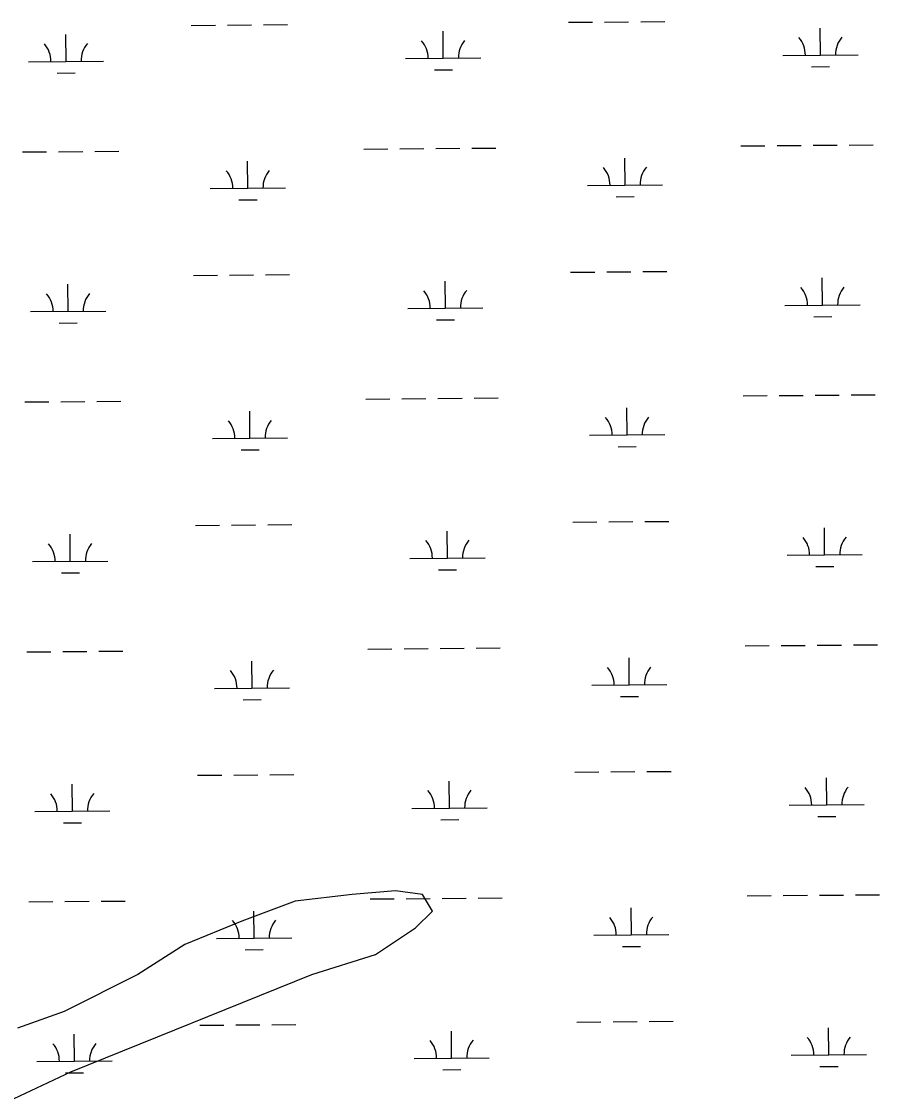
# Model space of a CAD drawing. Extents: x 3568792 to 3606828, y 529143 to 554785.
# Drawn here: x 3588216 to 3589358, y 547065 to 548495 of the extents above; entities that cross this region are included whole.
import ezdxf

# ---------------------------------------------------------------- set-up
doc = ezdxf.new("R2010")
doc.units = 0
doc.layers.add('V-SITE-VEGE', color=7, linetype='Continuous')
doc.layers.add('V-WETL-SWMP', color=7, linetype='Continuous')

msp = doc.modelspace()

# ---------------------------------------------------------------- linework, layer by layer
at = {"layer": 'V-SITE-VEGE'}
for p, q in [((3588656.2, 547332.9), (3588580.5, 547324)), ((3588714.1, 547337.4), (3588656.2, 547332.9)), ((3588749.7, 547332.9), (3588714.1, 547337.4)), ((3588763.1, 547310.7), (3588749.7, 547332.9)), ((3588580.5, 547324), (3588509.3, 547297.3)), ((3588509.3, 547297.3), (3588433.6, 547266.1)), ((3588740.8, 547288.4), (3588763.1, 547310.7)), ((3588687.4, 547252.7), (3588740.8, 547288.4)), ((3588433.6, 547266.1), (3588371.2, 547226)), ((3588602.8, 547226), (3588687.4, 547252.7)), ((3588371.2, 547226), (3588273.3, 547177)), ((3588282.2, 547096.8), (3588602.8, 547226)), ((3588273.3, 547177), (3588210.9, 547154.7)), ((3588206.5, 547061.1), (3588282.2, 547096.8))]:
    msp.add_line(p, q, dxfattribs=at)
at = {"layer": 'V-WETL-SWMP'}
for p, q in [((3588442.3, 548489.3), (3588474.3, 548489.6)), ((3588490.3, 548489.7), (3588522.3, 548490)), ((3588538.3, 548490.1), (3588570.3, 548490.4)), ((3588944.2, 548493.5), (3588976.2, 548493.8)), ((3588992.2, 548493.9), (3589024.2, 548494.2)), ((3589040.2, 548494.3), (3589072.2, 548494.6)), ((3589279.4, 548449.9), (3589279.1, 548485.9)), ((3588275.6, 548441.5), (3588275.3, 548477.4)), ((3588777.5, 548445.7), (3588777.2, 548481.7)), ((3588225.6, 548441), (3588325.6, 548441.9)), ((3588727.5, 548445.3), (3588827.5, 548446.1)), ((3589229.4, 548449.5), (3589329.4, 548450.3)), ((3588263.8, 548425.9), (3588287.8, 548426.1)), ((3588765.7, 548430.2), (3588789.7, 548430.4)), ((3589267.5, 548434.4), (3589291.5, 548434.6)), ((3588815.7, 548325.9), (3588847.7, 548326.2)), ((3589173.6, 548329), (3589205.6, 548329.2)), ((3589221.6, 548329.4), (3589253.6, 548329.6)), ((3589269.6, 548329.8), (3589301.6, 548330)), ((3589317.6, 548330.2), (3589349.6, 548330.4)), ((3588217.8, 548320.9), (3588249.8, 548321.2)), ((3588265.8, 548321.3), (3588297.8, 548321.6)), ((3588313.8, 548321.7), (3588345.8, 548322)), ((3588671.7, 548324.7), (3588703.7, 548325)), ((3588719.7, 548325.1), (3588751.7, 548325.4)), ((3588767.7, 548325.5), (3588799.7, 548325.8)), ((3589019.4, 548276.9), (3589019.1, 548312.9)), ((3588517.5, 548272.7), (3588517.2, 548308.7)), ((3588467.5, 548272.3), (3588567.5, 548273.1)), ((3588969.4, 548276.5), (3589069.4, 548277.3)), ((3588505.7, 548257.1), (3588529.7, 548257.3)), ((3589007.6, 548261.4), (3589031.6, 548261.6)), ((3588445.1, 548156.6), (3588477.1, 548156.9)), ((3588493.1, 548157), (3588525.1, 548157.3)), ((3588541.1, 548157.4), (3588573.1, 548157.7)), ((3588947, 548160.9), (3588979, 548161.1)), ((3588995, 548161.3), (3589027, 548161.5)), ((3589043, 548161.7), (3589075, 548161.9)), ((3588278.4, 548108.8), (3588278.1, 548144.8)), ((3588780.3, 548113), (3588780, 548149)), ((3589282.2, 548117.3), (3589281.9, 548153.3)), ((3588730.3, 548112.6), (3588830.3, 548113.4)), ((3589232.2, 548116.8), (3589332.2, 548117.7)), ((3588228.4, 548108.4), (3588328.4, 548109.2)), ((3588768.5, 548097.5), (3588792.5, 548097.7)), ((3589270.4, 548101.7), (3589294.4, 548101.9)), ((3588266.6, 548093.3), (3588290.6, 548093.5)), ((3589272.4, 547997.1), (3589304.4, 547997.4)), ((3589320.4, 547997.5), (3589352.4, 547997.8)), ((3588220.6, 547988.2), (3588252.6, 547988.5)), ((3588268.6, 547988.6), (3588300.6, 547988.9)), ((3588316.6, 547989), (3588348.6, 547989.3)), ((3588674.5, 547992.1), (3588706.5, 547992.3)), ((3588722.5, 547992.5), (3588754.5, 547992.7)), ((3588770.5, 547992.9), (3588802.5, 547993.1)), ((3588818.5, 547993.3), (3588850.5, 547993.5)), ((3589176.4, 547996.3), (3589208.4, 547996.6)), ((3589224.4, 547996.7), (3589256.4, 547997)), ((3588520.3, 547940), (3588520, 547976)), ((3589022.2, 547944.2), (3589021.9, 547980.2)), ((3588470.3, 547939.6), (3588570.3, 547940.4)), ((3588972.2, 547943.8), (3589072.2, 547944.7)), ((3589010.4, 547928.7), (3589034.4, 547928.9)), ((3588508.5, 547924.5), (3588532.5, 547924.7)), ((3588949.8, 547828.2), (3588981.8, 547828.5)), ((3588997.8, 547828.6), (3589029.8, 547828.9)), ((3589045.8, 547829), (3589077.8, 547829.3)), ((3588281.2, 547776.1), (3588280.9, 547812.1)), ((3588447.9, 547824), (3588479.9, 547824.2)), ((3588495.9, 547824.4), (3588527.9, 547824.6)), ((3588543.9, 547824.8), (3588575.9, 547825)), ((3588783.1, 547780.4), (3588782.8, 547816.4)), ((3589285, 547784.6), (3589284.7, 547820.6)), ((3589235, 547784.2), (3589335, 547785)), ((3588231.2, 547775.7), (3588331.2, 547776.5)), ((3588733.1, 547779.9), (3588833.1, 547780.8)), ((3589273.2, 547769.1), (3589297.2, 547769.3)), ((3588269.4, 547760.6), (3588293.4, 547760.8)), ((3588771.3, 547764.8), (3588795.3, 547765)), ((3588223.4, 547655.6), (3588255.4, 547655.8)), ((3588271.4, 547656), (3588303.4, 547656.2)), ((3588319.4, 547656.4), (3588351.4, 547656.6)), ((3588677.3, 547659.4), (3588709.3, 547659.7)), ((3588725.3, 547659.8), (3588757.3, 547660.1)), ((3588773.3, 547660.2), (3588805.3, 547660.5)), ((3588821.3, 547660.6), (3588853.3, 547660.9)), ((3589179.2, 547663.6), (3589211.2, 547663.9)), ((3589227.2, 547664), (3589259.2, 547664.3)), ((3589275.2, 547664.4), (3589307.2, 547664.7)), ((3589323.2, 547664.8), (3589355.2, 547665.1)), ((3588523.2, 547607.3), (3588522.8, 547643.3)), ((3589025, 547611.6), (3589024.7, 547647.6)), ((3588975, 547611.2), (3589075, 547612)), ((3588473.2, 547606.9), (3588573.1, 547607.8)), ((3588511.3, 547591.8), (3588535.3, 547592)), ((3589013.2, 547596), (3589037.2, 547596.3)), ((3588450.7, 547491.3), (3588482.7, 547491.6)), ((3588498.7, 547491.7), (3588530.7, 547492)), ((3588546.7, 547492.1), (3588578.7, 547492.4)), ((3588785.9, 547447.7), (3588785.6, 547483.7)), ((3588952.6, 547495.5), (3588984.6, 547495.8)), ((3589000.6, 547495.9), (3589032.6, 547496.2)), ((3589048.6, 547496.3), (3589080.6, 547496.6)), ((3589287.8, 547451.9), (3589287.5, 547487.9)), ((3588284.1, 547443.5), (3588283.7, 547479.5)), ((3588234.1, 547443), (3588334.1, 547443.9)), ((3588735.9, 547447.3), (3588835.9, 547448.1)), ((3589237.8, 547451.5), (3589337.8, 547452.4)), ((3588272.2, 547427.9), (3588296.2, 547428.1)), ((3588774.1, 547432.2), (3588798.1, 547432.4)), ((3589276, 547436.4), (3589300, 547436.6)), ((3588680.1, 547326.7), (3588712.1, 547327)), ((3588728.1, 547327.1), (3588760.1, 547327.4)), ((3588776.1, 547327.5), (3588808.1, 547327.8)), ((3588824.1, 547327.9), (3588856.1, 547328.2)), ((3589182, 547331), (3589214, 547331.2)), ((3589230, 547331.4), (3589262, 547331.6)), ((3589278, 547331.8), (3589310, 547332)), ((3589326, 547332.2), (3589358, 547332.4)), ((3588226.2, 547322.9), (3588258.2, 547323.2)), ((3588274.2, 547323.3), (3588306.2, 547323.6)), ((3588322.2, 547323.7), (3588354.2, 547324)), ((3589027.8, 547278.9), (3589027.5, 547314.9)), ((3588526, 547274.7), (3588525.7, 547310.7)), ((3588476, 547274.3), (3588576, 547275.1)), ((3588977.8, 547278.5), (3589077.8, 547279.3)), ((3588514.1, 547259.2), (3588538.1, 547259.4)), ((3589016, 547263.4), (3589040, 547263.6)), ((3588453.5, 547158.6), (3588485.5, 547158.9)), ((3588501.5, 547159), (3588533.5, 547159.3)), ((3588549.5, 547159.4), (3588581.5, 547159.7)), ((3588955.4, 547162.9), (3588987.4, 547163.1)), ((3589003.4, 547163.3), (3589035.4, 547163.5)), ((3589051.4, 547163.7), (3589083.4, 547163.9)), ((3589290.6, 547119.3), (3589290.3, 547155.3)), ((3588286.9, 547110.8), (3588286.6, 547146.8)), ((3588788.7, 547115), (3588788.4, 547151)), ((3588236.9, 547110.4), (3588336.9, 547111.2)), ((3588738.8, 547114.6), (3588838.7, 547115.5)), ((3589240.6, 547118.8), (3589340.6, 547119.7)), ((3588776.9, 547099.5), (3588800.9, 547099.7)), ((3589278.8, 547103.7), (3589302.8, 547103.9)), ((3588275, 547095.3), (3588299, 547095.5))]:
    msp.add_line(p, q, dxfattribs=at)
for centre, start, end in [((3588722.3, 548445.7), 359.7115, 41.2552), ((3588832.8, 548446.6), 139.7115, 181.2552), ((3589224.2, 548449.9), 359.7115, 41.2552), ((3589334.7, 548450.9), 139.7115, 181.2552), ((3588220.4, 548441.5), 359.7115, 41.2552), ((3588330.9, 548442.4), 139.7115, 181.2552), ((3588964.2, 548276.9), 359.7115, 41.2552), ((3589074.7, 548277.8), 139.7115, 181.2552), ((3588462.3, 548272.7), 359.7115, 41.2552), ((3588572.8, 548273.6), 139.7115, 181.2552), ((3589227, 548117.3), 359.7115, 41.2552), ((3589337.5, 548118.2), 139.7115, 181.2552), ((3588223.2, 548108.8), 359.7115, 41.2552), ((3588333.7, 548109.7), 139.7115, 181.2552), ((3588725.1, 548113), 359.7115, 41.2552), ((3588835.6, 548114), 139.7115, 181.2552), ((3588465.1, 547940), 359.7115, 41.2552), ((3588575.6, 547941), 139.7115, 181.2552), ((3588967, 547944.3), 359.7115, 41.2552), ((3589077.5, 547945.2), 139.7115, 181.2552), ((3588226, 547776.1), 359.7115, 41.2552), ((3588336.5, 547777.1), 139.7115, 181.2552), ((3588727.9, 547780.4), 359.7115, 41.2552), ((3588838.4, 547781.3), 139.7115, 181.2552), ((3589229.8, 547784.6), 359.7115, 41.2552), ((3589340.3, 547785.5), 139.7115, 181.2552), ((3588467.9, 547607.4), 359.7115, 41.2552), ((3588578.4, 547608.3), 139.7115, 181.2552), ((3588969.8, 547611.6), 359.7115, 41.2552), ((3589080.3, 547612.5), 139.7115, 181.2552), ((3588730.7, 547447.7), 359.7115, 41.2552), ((3588841.2, 547448.6), 139.7115, 181.2552), ((3589232.6, 547451.9), 359.7115, 41.2552), ((3589343.1, 547452.9), 139.7115, 181.2552), ((3588228.8, 547443.5), 359.7115, 41.2552), ((3588339.3, 547444.4), 139.7115, 181.2552), ((3588470.7, 547274.7), 359.7115, 41.2552), ((3588581.2, 547275.6), 139.7115, 181.2552), ((3588972.6, 547278.9), 359.7115, 41.2552), ((3589083.1, 547279.9), 139.7115, 181.2552), ((3589235.4, 547119.3), 359.7115, 41.2552), ((3589345.9, 547120.2), 139.7115, 181.2552), ((3588231.6, 547110.8), 359.7115, 41.2552), ((3588342.1, 547111.7), 139.7115, 181.2552), ((3588733.5, 547115), 359.7115, 41.2552), ((3588844, 547116), 139.7115, 181.2552)]:
    msp.add_arc(centre, 35.2, start, end, dxfattribs=at)

doc.saveas('drawing.dxf')
